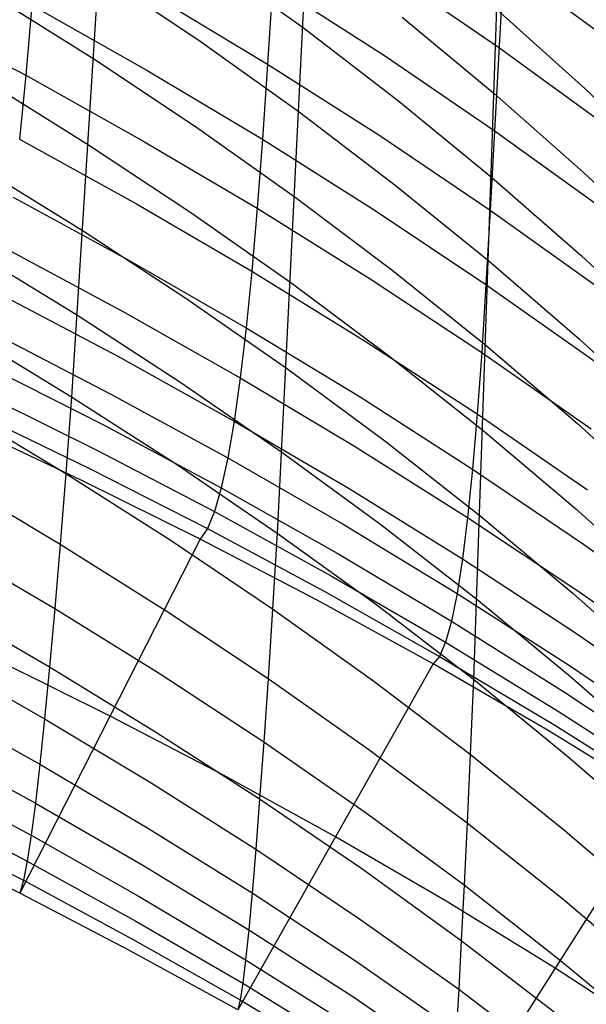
# Model space of a CAD drawing. Extents: x -383 to 1849, y -1185 to -529.
# Tile 858 of 870: x 1716 to 1735, y -713 to -681. Entities that reach past the tile are written whole.
import ezdxf

# ---------------------------------------------------------------- set-up
doc = ezdxf.new("R2010")
doc.units = 0
doc.layers.add('PREDEFINITO', color=7, linetype='CONTINUOUS')

msp = doc.modelspace()

# ---------------------------------------------------------------- linework, layer by layer
at = {"layer": 'PREDEFINITO'}
for p, q in [((1728.369, -621.637, 727.771), (1724.381, -682.515, 523.286)), ((1721.826, -632.366, 731.097), (1717.978, -693.394, 526.394)), ((1734.528, -635.117, 697.312), (1731.657, -687.288, 522.433)), ((1727.166, -648.201, 691.307), (1724.7, -697.85, 525.44)), ((1732.788, -653.278, 688.502), (1731.118, -702.632, 524.399)), ((1722.337, -679.005, 581.569), (1725.547, -681.323, 580.803)), ((1732.08, -679.175, 549.928), (1735.57, -681.739, 549.336)), ((1718.878, -679.546, 573.008), (1722.185, -681.772, 572.32)), ((1728.358, -679.507, 541.283), (1731.933, -681.963, 540.757)), ((1724.548, -679.887, 532.548), (1728.202, -682.238, 532.086)), ((1715.314, -680.206, 564.333), (1718.708, -682.34, 563.72)), ((1720.653, -680.267, 523.687), (1724.381, -682.515, 523.286)), ((1716.675, -680.594, 514.702), (1716.48, -682.883, 505.306)), ((1716.675, -680.594, 514.702), (1720.474, -682.738, 514.36)), ((1712.618, -680.847, 505.595), (1716.48, -682.883, 505.306)), ((1731.881, -680.737, 597.399), (1734.769, -683.323, 596.436)), ((1728.783, -680.981, 589.167), (1731.791, -683.473, 588.287)), ((1725.547, -681.323, 580.803), (1728.671, -683.725, 580.004)), ((1722.185, -681.772, 572.32), (1725.414, -684.083, 571.601)), ((1731.933, -681.963, 540.757), (1735.441, -684.517, 540.212)), ((1718.708, -682.34, 563.72), (1722.033, -684.56, 563.076)), ((1724.381, -682.515, 523.286), (1724.215, -684.974, 514)), ((1724.381, -682.515, 523.286), (1728.049, -684.854, 522.868)), ((1728.202, -682.238, 532.086), (1731.793, -684.683, 531.605)), ((1720.474, -682.738, 514.36), (1724.215, -684.974, 514)), ((1715.125, -683.024, 555.034), (1718.536, -685.152, 554.464)), ((1716.48, -682.883, 505.306), (1716.278, -684.976, 495.875)), ((1716.48, -682.883, 505.306), (1720.29, -685.013, 505.003)), ((1731.791, -683.473, 588.287), (1734.704, -686.05, 587.376)), ((1734.769, -683.323, 596.436), (1737.56, -685.994, 595.442)), ((1728.671, -683.725, 580.004), (1731.702, -686.209, 579.175)), ((1725.414, -684.083, 571.601), (1728.559, -686.476, 570.851)), ((1722.033, -684.56, 563.076), (1725.282, -686.863, 562.403)), ((1731.793, -684.683, 531.605), (1735.319, -687.227, 531.108)), ((1716.278, -684.976, 495.875), (1720.1, -687.087, 495.611)), ((1720.29, -685.013, 505.003), (1724.043, -687.232, 504.685)), ((1724.215, -684.974, 514), (1724.043, -687.232, 504.685)), ((1724.215, -684.974, 514), (1727.898, -687.299, 513.625)), ((1728.049, -684.854, 522.868), (1731.657, -687.288, 522.433)), ((1718.536, -685.152, 554.464), (1721.878, -687.365, 553.866)), ((1714.929, -685.846, 545.693), (1718.355, -687.968, 545.166)), ((1734.704, -686.05, 587.376), (1737.521, -688.714, 586.435)), ((1731.702, -686.209, 579.175), (1734.639, -688.779, 578.315)), ((1728.559, -686.476, 570.851), (1731.613, -688.952, 570.071)), ((1716.07, -686.871, 486.397), (1719.903, -688.96, 486.17)), ((1725.282, -686.863, 562.403), (1728.449, -689.249, 561.702)), ((1720.1, -687.087, 495.611), (1723.866, -689.287, 495.333)), ((1721.878, -687.365, 553.866), (1725.147, -689.662, 553.24)), ((1724.043, -687.232, 504.685), (1723.866, -689.287, 495.333)), ((1724.043, -687.232, 504.685), (1727.741, -689.541, 504.353)), ((1727.898, -687.299, 513.625), (1731.522, -689.719, 513.236)), ((1731.657, -687.288, 522.433), (1731.522, -689.719, 513.236)), ((1731.657, -687.288, 522.433), (1735.202, -689.82, 521.984)), ((1718.355, -687.968, 545.166), (1721.716, -690.174, 544.613)), ((1714.727, -688.616, 536.307), (1718.168, -690.731, 535.822)), ((1715.855, -688.559, 476.883), (1719.699, -690.623, 476.694)), ((1719.903, -688.96, 486.17), (1723.681, -691.137, 485.933)), ((1731.613, -688.952, 570.071), (1734.575, -691.514, 569.262)), ((1734.639, -688.779, 578.315), (1737.482, -691.435, 577.427)), ((1723.866, -689.287, 495.333), (1723.681, -691.137, 485.933)), ((1723.866, -689.287, 495.333), (1727.578, -691.575, 495.043)), ((1728.449, -689.249, 561.702), (1731.526, -691.717, 560.972)), ((1727.741, -689.541, 504.353), (1731.382, -691.943, 504.008)), ((1725.147, -689.662, 553.24), (1728.336, -692.04, 552.587)), ((1731.522, -689.719, 513.236), (1731.382, -691.943, 504.008)), ((1731.522, -689.719, 513.236), (1735.086, -692.237, 512.833)), ((1715.633, -690.036, 467.347), (1719.487, -692.071, 467.195)), ((1721.716, -690.174, 544.613), (1725.004, -692.463, 544.034)), ((1718.168, -690.731, 535.822), (1721.546, -692.928, 535.313)), ((1719.699, -690.623, 476.694), (1723.49, -692.773, 476.496)), ((1723.681, -691.137, 485.933), (1723.49, -692.773, 476.496)), ((1723.681, -691.137, 485.933), (1727.408, -693.401, 485.684)), ((1714.522, -691.289, 526.837), (1717.978, -693.394, 526.394)), ((1715.402, -691.303, 457.786), (1719.267, -693.305, 457.67)), ((1734.575, -691.514, 569.262), (1737.443, -694.164, 568.427)), ((1727.578, -691.575, 495.043), (1731.236, -693.956, 494.742)), ((1731.526, -691.717, 560.972), (1734.511, -694.273, 560.215)), ((1719.487, -692.071, 467.195), (1723.291, -694.191, 467.035)), ((1728.336, -692.04, 552.587), (1731.435, -694.501, 551.908)), ((1731.382, -691.943, 504.008), (1731.236, -693.956, 494.742)), ((1731.382, -691.943, 504.008), (1734.966, -694.443, 503.651)), ((1715.165, -692.361, 448.206), (1719.041, -694.327, 448.127)), ((1725.004, -692.463, 544.034), (1728.214, -694.833, 543.429)), ((1723.49, -692.773, 476.496), (1723.291, -694.191, 467.035)), ((1723.49, -692.773, 476.496), (1727.231, -695.011, 476.288)), ((1721.546, -692.928, 535.313), (1724.854, -695.208, 534.78)), ((1714.921, -693.211, 438.612), (1718.807, -695.138, 438.57)), ((1717.978, -693.394, 526.394), (1717.789, -695.899, 516.89)), ((1717.978, -693.394, 526.394), (1721.373, -695.581, 525.928)), ((1719.267, -693.305, 457.67), (1723.084, -695.392, 457.549)), ((1727.408, -693.401, 485.684), (1731.083, -695.758, 485.426)), ((1714.317, -693.806, 517.293), (1717.789, -695.899, 516.89)), ((1714.669, -693.854, 429.011), (1718.566, -695.738, 429.005)), ((1731.236, -693.956, 494.742), (1731.083, -695.758, 485.426)), ((1731.236, -693.956, 494.742), (1734.839, -696.435, 494.431)), ((1718.318, -696.13, 419.438), (1714.411, -694.292, 419.408)), ((1719.041, -694.327, 448.127), (1722.869, -696.377, 448.044)), ((1723.291, -694.191, 467.035), (1723.084, -695.392, 457.549)), ((1723.291, -694.191, 467.035), (1727.047, -696.398, 466.868)), ((1734.511, -694.273, 560.215), (1737.406, -696.916, 559.432)), ((1731.435, -694.501, 551.908), (1734.445, -697.049, 551.203)), ((1727.231, -695.011, 476.288), (1730.923, -697.339, 476.073)), ((1728.214, -694.833, 543.429), (1731.336, -697.286, 542.799)), ((1718.807, -695.138, 438.57), (1722.648, -697.147, 438.525)), ((1723.084, -695.392, 457.549), (1722.869, -696.377, 448.044)), ((1723.084, -695.392, 457.549), (1726.854, -697.564, 457.422)), ((1724.854, -695.208, 534.78), (1728.085, -697.569, 534.223)), ((1721.373, -695.581, 525.928), (1724.7, -697.85, 525.44)), ((1717.789, -695.899, 516.89), (1717.606, -698.209, 507.342)), ((1717.789, -695.899, 516.89), (1721.201, -698.074, 516.466)), ((1718.566, -695.738, 429.005), (1722.419, -697.703, 428.998)), ((1731.083, -695.758, 485.426), (1730.923, -697.339, 476.073)), ((1731.083, -695.758, 485.426), (1734.705, -698.212, 485.159)), ((1714.119, -696.131, 507.706), (1717.606, -698.209, 507.342)), ((1722.183, -698.047, 419.469), (1718.318, -696.13, 419.438)), ((1722.869, -696.377, 448.044), (1722.648, -697.147, 438.525)), ((1722.869, -696.377, 448.044), (1726.654, -698.51, 447.957)), ((1727.047, -696.398, 466.868), (1730.755, -698.694, 466.695)), ((1722.648, -697.147, 438.525), (1722.419, -697.703, 428.998)), ((1722.648, -697.147, 438.525), (1726.446, -699.239, 438.478)), ((1730.923, -697.339, 476.073), (1730.755, -698.694, 466.695)), ((1730.923, -697.339, 476.073), (1734.563, -699.765, 475.85)), ((1731.336, -697.286, 542.799), (1734.37, -699.827, 542.146)), ((1734.445, -697.049, 551.203), (1737.365, -699.686, 550.474)), ((1726.854, -697.564, 457.422), (1730.579, -699.825, 457.291)), ((1728.085, -697.569, 534.223), (1731.229, -700.013, 533.643)), ((1722.419, -697.703, 428.998), (1722.183, -698.047, 419.469)), ((1722.419, -697.703, 428.998), (1726.232, -699.749, 428.991)), ((1724.7, -697.85, 525.44), (1724.547, -700.329, 516.022)), ((1724.7, -697.85, 525.44), (1727.951, -700.2, 524.93)), ((1713.928, -698.259, 498.08), (1717.43, -700.319, 497.756)), ((1722.183, -698.047, 419.469), (1716.288, -709.625, 419.907)), ((1717.606, -698.209, 507.342), (1717.43, -700.319, 497.756)), ((1717.606, -698.209, 507.342), (1721.035, -700.368, 506.96)), ((1721.201, -698.074, 516.466), (1724.547, -700.329, 516.022)), ((1726.01, -700.044, 419.502), (1722.183, -698.047, 419.469)), ((1734.705, -698.212, 485.159), (1738.268, -700.773, 484.884)), ((1726.654, -698.51, 447.957), (1730.395, -700.733, 447.867)), ((1730.755, -698.694, 466.695), (1730.579, -699.825, 457.291)), ((1730.755, -698.694, 466.695), (1734.414, -701.088, 466.515)), ((1726.446, -699.239, 438.478), (1730.204, -701.418, 438.429)), ((1726.232, -699.749, 428.991), (1730.006, -701.883, 428.983)), ((1730.579, -699.825, 457.291), (1730.395, -700.733, 447.867)), ((1730.579, -699.825, 457.291), (1734.257, -702.183, 457.154)), ((1734.37, -699.827, 542.146), (1737.315, -702.457, 541.47)), ((1734.563, -699.765, 475.85), (1738.148, -702.297, 475.62)), ((1713.744, -700.189, 488.401), (1717.261, -702.228, 488.114)), ((1729.8, -702.128, 419.536), (1726.01, -700.044, 419.502)), ((1727.951, -700.2, 524.93), (1731.118, -702.632, 524.399)), ((1731.229, -700.013, 533.643), (1734.287, -702.545, 533.041)), ((1717.43, -700.319, 497.756), (1717.261, -702.228, 488.114)), ((1717.43, -700.319, 497.756), (1720.876, -702.459, 497.414)), ((1721.035, -700.368, 506.96), (1724.399, -702.607, 506.559)), ((1724.547, -700.329, 516.022), (1724.399, -702.607, 506.559)), ((1724.547, -700.329, 516.022), (1727.819, -702.665, 515.559)), ((1730.395, -700.733, 447.867), (1730.204, -701.418, 438.429)), ((1730.395, -700.733, 447.867), (1734.092, -703.051, 447.773)), ((1734.414, -701.088, 466.515), (1738.02, -703.589, 466.33)), ((1730.204, -701.418, 438.429), (1730.006, -701.883, 428.983)), ((1730.204, -701.418, 438.429), (1733.92, -703.694, 438.378)), ((1713.566, -701.913, 478.68), (1717.098, -703.927, 478.431)), ((1719.235, -703.836, 419.688), (1715.49, -701.977, 419.688)), ((1729.8, -702.128, 419.536), (1723.41, -713.445, 419.841)), ((1730.006, -701.883, 428.983), (1729.8, -702.128, 419.536)), ((1733.554, -704.307, 419.571), (1729.8, -702.128, 419.536)), ((1730.006, -701.883, 428.983), (1733.741, -704.112, 428.975)), ((1717.261, -702.228, 488.114), (1717.098, -703.927, 478.431)), ((1717.261, -702.228, 488.114), (1720.724, -704.346, 487.813)), ((1720.876, -702.459, 497.414), (1724.259, -704.678, 497.057)), ((1734.257, -702.183, 457.154), (1737.884, -704.648, 457.014)), ((1724.399, -702.607, 506.559), (1724.259, -704.678, 497.057)), ((1724.399, -702.607, 506.559), (1727.692, -704.925, 506.141)), ((1727.819, -702.665, 515.559), (1731.007, -705.083, 515.075)), ((1731.118, -702.632, 524.399), (1731.007, -705.083, 515.075)), ((1731.118, -702.632, 524.399), (1734.199, -705.153, 523.847)), ((1734.287, -702.545, 533.041), (1737.258, -705.167, 532.418)), ((1734.092, -703.051, 447.773), (1737.741, -705.477, 447.677)), ((1713.396, -703.424, 468.933), (1716.943, -705.411, 468.722)), ((1733.92, -703.694, 438.378), (1737.59, -706.077, 438.326)), ((1717.098, -703.927, 478.431), (1716.943, -705.411, 468.722)), ((1717.098, -703.927, 478.431), (1720.579, -706.02, 478.17)), ((1722.942, -705.772, 419.688), (1719.235, -703.836, 419.688)), ((1720.724, -704.346, 487.813), (1724.126, -706.542, 487.498)), ((1737.267, -706.592, 419.606), (1733.554, -704.307, 419.571)), ((1733.741, -704.112, 428.975), (1737.432, -706.448, 428.967)), ((1713.233, -704.723, 459.162), (1716.796, -706.679, 458.987)), ((1724.259, -704.678, 497.057), (1724.126, -706.542, 487.498)), ((1724.259, -704.678, 497.057), (1727.573, -706.977, 496.683)), ((1727.692, -704.925, 506.141), (1730.903, -707.326, 505.704)), ((1731.007, -705.083, 515.075), (1730.903, -707.326, 505.704)), ((1731.007, -705.083, 515.075), (1734.112, -707.589, 514.573)), ((1734.199, -705.153, 523.847), (1737.196, -707.764, 523.276)), ((1716.943, -705.411, 468.722), (1716.796, -706.679, 458.987)), ((1716.943, -705.411, 468.722), (1720.441, -707.475, 468.499)), ((1713.078, -705.812, 449.372), (1716.656, -707.734, 449.233)), ((1720.579, -706.02, 478.17), (1724, -708.191, 477.895)), ((1726.605, -707.787, 419.688), (1722.942, -705.772, 419.688)), ((1716.796, -706.679, 458.987), (1716.656, -707.734, 449.233)), ((1716.796, -706.679, 458.987), (1720.311, -708.712, 458.804)), ((1724.126, -706.542, 487.498), (1724, -708.191, 477.895)), ((1724.126, -706.542, 487.498), (1727.46, -708.818, 487.168)), ((1737.267, -706.592, 419.606), (1730.296, -717.564, 419.77)), ((1712.931, -706.691, 439.567), (1716.525, -708.576, 439.465)), ((1727.573, -706.977, 496.683), (1730.805, -709.357, 496.293)), ((1730.903, -707.326, 505.704), (1730.805, -709.357, 496.293)), ((1730.903, -707.326, 505.704), (1734.031, -709.815, 505.251)), ((1712.793, -707.362, 429.755), (1716.402, -709.206, 429.688)), ((1720.441, -707.475, 468.499), (1723.882, -709.616, 468.266)), ((1734.112, -707.589, 514.573), (1737.134, -710.187, 514.053)), ((1716.288, -709.625, 419.907), (1712.662, -707.824, 419.938)), ((1716.656, -707.734, 449.233), (1716.525, -708.576, 439.465)), ((1716.656, -707.734, 449.233), (1720.189, -709.732, 449.088)), ((1730.221, -709.886, 419.688), (1726.605, -707.787, 419.688)), ((1724, -708.191, 477.895), (1723.882, -709.616, 468.266)), ((1724, -708.191, 477.895), (1727.355, -710.439, 477.609)), ((1716.525, -708.576, 439.465), (1716.402, -709.206, 429.688)), ((1716.525, -708.576, 439.465), (1720.075, -710.536, 439.357)), ((1720.311, -708.712, 458.804), (1723.771, -710.821, 458.611)), ((1727.46, -708.818, 487.168), (1730.715, -711.174, 486.824)), ((1716.402, -709.206, 429.688), (1716.288, -709.625, 419.907)), ((1716.402, -709.206, 429.688), (1719.97, -711.125, 429.618)), ((1730.805, -709.357, 496.293), (1730.715, -711.174, 486.824)), ((1730.805, -709.357, 496.293), (1733.957, -711.826, 495.888)), ((1719.873, -711.499, 419.874), (1716.288, -709.625, 419.907)), ((1720.189, -709.732, 449.088), (1723.668, -711.805, 448.935)), ((1723.882, -709.616, 468.266), (1723.771, -710.821, 458.611)), ((1723.882, -709.616, 468.266), (1727.257, -711.835, 468.022)), ((1733.781, -712.078, 419.688), (1730.221, -709.886, 419.688)), ((1734.031, -709.815, 505.251), (1737.078, -712.396, 504.782)), ((1720.075, -710.536, 439.357), (1723.573, -712.57, 439.244)), ((1727.355, -710.439, 477.609), (1730.631, -712.769, 477.31)), ((1723.771, -710.821, 458.611), (1723.668, -711.805, 448.935)), ((1723.771, -710.821, 458.611), (1727.166, -713.007, 458.41)), ((1719.97, -711.125, 429.618), (1723.487, -713.116, 429.544)), ((1730.715, -711.174, 486.824), (1730.631, -712.769, 477.31)), ((1730.715, -711.174, 486.824), (1733.89, -713.619, 486.467)), ((1723.41, -713.445, 419.841), (1719.873, -711.499, 419.874)), ((1723.668, -711.805, 448.935), (1723.573, -712.57, 439.244)), ((1723.668, -711.805, 448.935), (1727.084, -713.954, 448.776)), ((1733.957, -711.826, 495.888), (1737.029, -714.387, 495.47)), ((1727.257, -711.835, 468.022), (1730.555, -714.134, 467.768)), ((1737.277, -714.372, 419.688), (1733.781, -712.078, 419.688)), ((1723.573, -712.57, 439.244), (1723.487, -713.116, 429.544)), ((1723.573, -712.57, 439.244), (1727.01, -714.679, 439.127)), ((1730.631, -712.769, 477.31), (1730.555, -714.134, 467.768)), ((1730.631, -712.769, 477.31), (1733.83, -715.188, 477)), ((1723.487, -713.116, 429.544), (1723.41, -713.445, 419.841)), ((1723.487, -713.116, 429.544), (1726.945, -715.183, 429.468)), ((1727.166, -713.007, 458.41), (1730.487, -715.272, 458.2))]:
    msp.add_line(p, q, dxfattribs=at)

doc.saveas('drawing.dxf')
